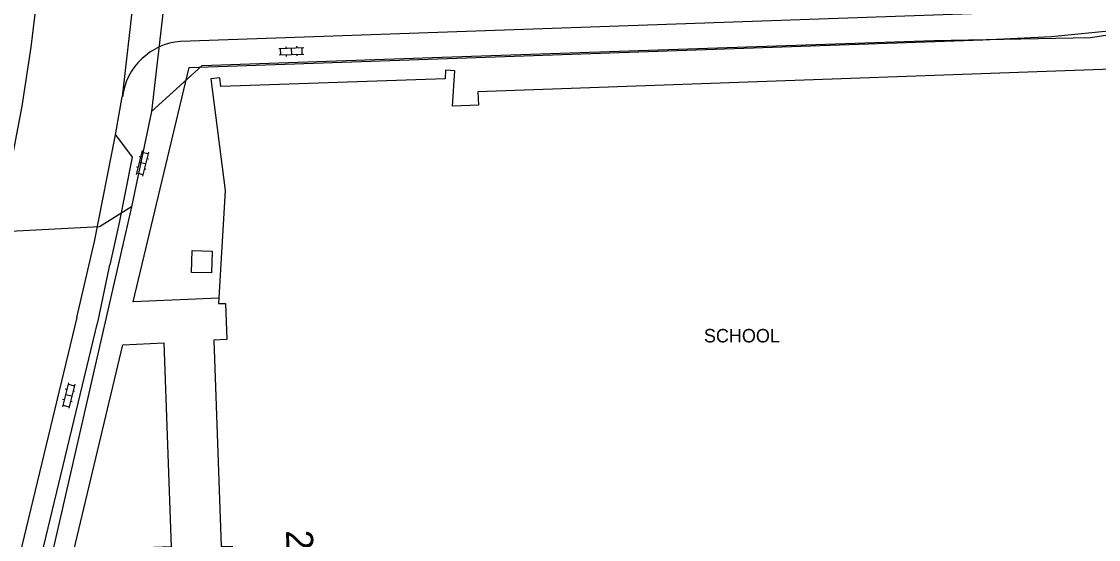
# Model space of a CAD drawing. Extents: x 148816 to 151297, y 399515 to 402500.
# Drawn here: x 150088.7 to 150188.7, y 400624.4 to 400672.5 of the extents above; entities that cross this region are included whole.
import ezdxf

# ---------------------------------------------------------------- set-up
doc = ezdxf.new("R2010")
doc.units = 0
for name, color, linetype in [('B01 Hoofdgebouw  [T] Norm', 7, 'Continuous'), ('B01 hoofgebouw', 7, 'Continuous'), ('B02 Bijgebouw  [T] Norm', 7, 'Continuous'), ('G01 perceelsgrens', 7, 'Continuous'), ('S02 Open verharding  Norm', 7, 'Continuous'), ('V00 Kant verharding algemeen  [T] Norm', 7, 'Continuous'), ('V00 Kant verharding algemeen secundair  [T] Gem', 7, 'Continuous'), ('Z02 huisnummer', 7, 'Continuous'), ('Z09 Functieaanduiding  [Tekst] Norm', 7, 'Continuous')]:
    doc.layers.add(name, color=color, linetype=linetype)

msp = doc.modelspace()

# ---------------------------------------------------------------- linework, layer by layer
at = {"layer": 'B01 Hoofdgebouw  [T] Norm'}
msp.add_lwpolyline([(150205.57, 400668.61), (150131.07, 400665.96), (150131.12, 400664.71), (150128.72, 400664.62), (150128.93, 400667.92), (150128.08, 400667.97), (150128.03, 400667.17), (150107.2, 400666.46), (150107.11, 400667.26), (150106.25, 400667.16), (150107.59, 400656.77), (150106.98, 400646.29), (150107.63, 400646.27), (150107.76, 400642.93), (150106.53, 400642.88), (150107.22, 400623.7)], dxfattribs=at)
at = {"layer": 'B01 hoofgebouw'}
for points in [[(150128.72, 400664.62), (150128.93, 400667.92), (150128.08, 400667.97), (150128.03, 400667.17), (150107.2, 400666.46), (150107.11, 400667.26), (150106.25, 400667.16), (150107.59, 400656.77), (150106.98, 400646.29), (150107.63, 400646.27), (150107.76, 400642.93), (150106.53, 400642.88), (150107.22, 400623.7), (150108.25, 400623.74), (150108.38, 400620.09), (150103.75, 400619.92), (150104.65, 400594.88), (150113.55, 400595.21), (150113.85, 400587.21), (150113.35, 400587.19), (150113.52, 400582.03)], [(150205.57, 400668.61), (150131.07, 400665.96), (150131.12, 400664.71), (150128.72, 400664.62)], [(150104.48, 400649.16), (150104.53, 400651.2), (150106.38, 400651.16), (150106.33, 400649.12), (150104.48, 400649.16)]]:
    msp.add_lwpolyline(points, dxfattribs=at)
at = {"layer": 'B02 Bijgebouw  [T] Norm'}
msp.add_lwpolyline([(150104.48, 400649.16), (150104.53, 400651.2), (150106.38, 400651.16), (150106.33, 400649.12), (150104.48, 400649.16)], dxfattribs=at)
at = {"layer": 'G01 perceelsgrens'}
for points in [[(150102.95, 400683.15), (150100.75, 400664.12)], [(150205.43, 400674.2), (150193.88, 400671.87), (150188, 400670.96), (150173.45, 400670.69), (150128.66, 400669.19), (150105.43, 400668.36), (150100.75, 400664.12)], [(150100.75, 400664.12), (150098.9, 400655.28)], [(150098.9, 400655.28), (150095.91, 400653.4), (150085.81, 400652.89), (150083.14, 400652.21)], [(150098.9, 400655.28), (150083.56, 400588.45), (150087.21, 400583.23)]]:
    msp.add_lwpolyline(points, dxfattribs=at)
at = {"layer": 'S02 Open verharding  Norm'}
for p, q in [((150112.59, 400669.98), (150114.89, 400670.06)), ((150112.76, 400669.39), (150112.74, 400669.99)), ((150113.23, 400670.15), (150113.24, 400670)), ((150113.74, 400670.02), (150113.76, 400669.42)), ((150114.23, 400670.19), (150114.24, 400670.04)), ((150114.76, 400669.46), (150114.74, 400670.06)), ((150112.61, 400669.38), (150114.91, 400669.46)), ((150113.26, 400669.4), (150113.26, 400669.25)), ((150114.26, 400669.44), (150114.26, 400669.29)), ((150099.89, 400660.51), (150099.33, 400658.28)), ((150099.74, 400659.88), (150099.59, 400659.91)), ((150099.86, 400660.36), (150100.44, 400660.22)), ((150100.48, 400660.36), (150099.91, 400658.13)), ((150099.49, 400658.91), (150099.35, 400658.95)), ((150100.19, 400659.25), (150099.61, 400659.39)), ((150100.46, 400659.69), (150100.32, 400659.73)), ((150099.37, 400658.42), (150099.95, 400658.28)), ((150100.22, 400658.73), (150100.07, 400658.76)), ((150093.04, 400638.92), (150092.48, 400636.69)), ((150092.88, 400638.29), (150092.74, 400638.33)), ((150093.34, 400637.66), (150092.76, 400637.81)), ((150093.01, 400638.78), (150093.59, 400638.63)), ((150093.62, 400638.78), (150093.06, 400636.55)), ((150093.61, 400638.11), (150093.47, 400638.15)), ((150092.64, 400637.32), (150092.49, 400637.36)), ((150092.52, 400636.84), (150093.1, 400636.69)), ((150093.37, 400637.14), (150093.22, 400637.18))]:
    msp.add_line(p, q, dxfattribs=at)
at = {"layer": 'V00 Kant verharding algemeen  [T] Norm'}
for p, q in [((150090.11, 400674.94), (150089.53, 400670.09)), ((150103.44, 400670.65), (150177.83, 400673.25)), ((150178.01, 400670.8), (150184.37, 400671.11)), ((150184.37, 400671.11), (150190.61, 400671.73)), ((150089.53, 400670.09), (150088.71, 400664.61)), ((150104.24, 400668.21), (150178.01, 400670.8)), ((150099.04, 400646.45), (150104.24, 400668.21)), ((150097.42, 400661.97), (150098.04, 400665.49)), ((150088.71, 400664.61), (150087.48, 400658.28)), ((150095.75, 400644.52), (150096.88, 400649.87)), ((150085.7, 400602.81), (150095.74, 400644.5)), ((150093.52, 400623.34), (150098.09, 400642.44))]:
    msp.add_line(p, q, dxfattribs=at)
for points in [[(150097.42, 400661.97), (150098.94, 400659.87), (150097.76, 400653.79), (150097.76, 400653.79), (150096.88, 400649.87)], [(150107.01, 400646.79), (150099.04, 400646.45)], [(150098.09, 400642.44), (150101.9, 400642.62), (150102.58, 400623.66), (150093.52, 400623.34)]]:
    msp.add_lwpolyline(points, dxfattribs=at)
msp.add_arc((150103.97, 400664.69), 5.98, 95.0802, 172.3159, dxfattribs=at)
at = {"layer": 'V00 Kant verharding algemeen secundair  [T] Gem'}
for p, q in [((150100.08, 400683.82), (150098.04, 400665.49)), ((150095.45, 400652.05), (150097.42, 400661.97)), ((150093.8, 400644.97), (150095.45, 400652.05)), ((150093.8, 400644.97), (150083.35, 400601.62))]:
    msp.add_line(p, q, dxfattribs=at)

# ---------------------------------------------------------------- texts
at = {"layer": 'Z02 huisnummer'}
msp.add_text('2', height=2.5, rotation=272.0065, dxfattribs=at).set_placement((150113.24, 400625.2))
at = {"layer": 'Z09 Functieaanduiding  [Tekst] Norm'}
msp.add_text('SCHOOL', height=1.25, dxfattribs=at).set_placement((150152.08, 400642.67))

doc.saveas('drawing.dxf')
